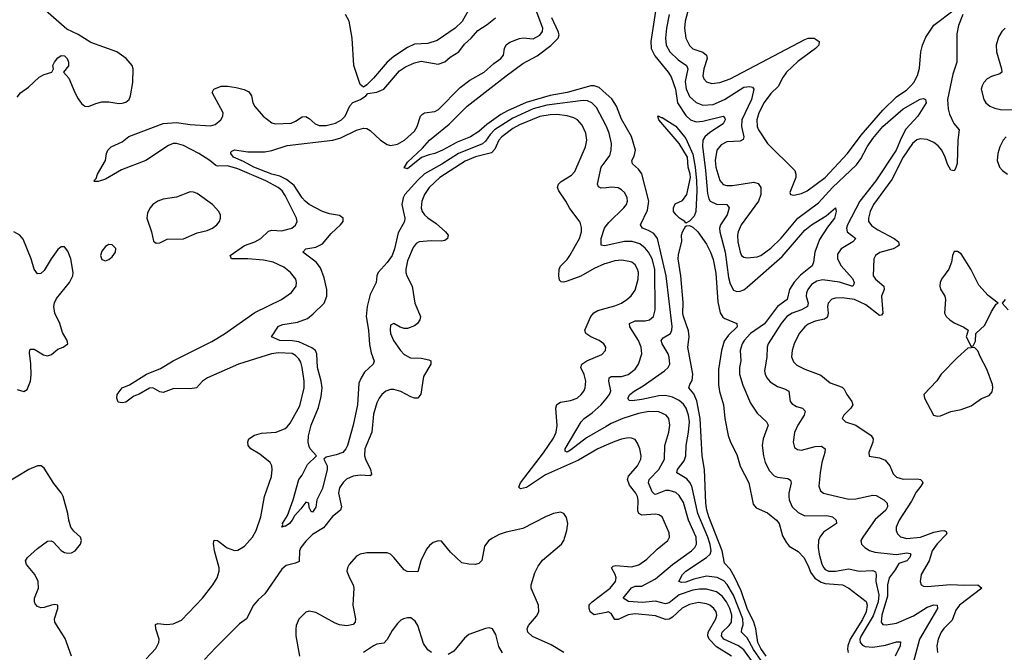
# Model space of a CAD drawing. Header units: inches. Extents: x 1550315 to 1685896, y 510706 to 640504.
# Tile 333 of 452: x 1616545 to 1622345, y 614952 to 618679. Entities that reach past the tile are written whole.
import ezdxf

# ---------------------------------------------------------------- set-up
doc = ezdxf.new("R2010")
doc.units = ezdxf.units.IN
doc.header["$MEASUREMENT"] = 0
doc.layers.add('B6611', color=7, linetype='Continuous')
doc.layers.add('B6621', color=7, linetype='Continuous')

msp = doc.modelspace()

# ---------------------------------------------------------------- linework, layer by layer
at = {"layer": 'B6611', "color": 5}
for points, elevation in [([(1620000, 618053.5), (1619942.1, 618162.1), (1619916.4, 618190), (1619890, 618201.3), (1619863.8, 618203.8), (1619650, 618176.6), (1619570, 618153.8), (1619450, 618098.7), (1619342.2, 618030), (1619316.5, 618003.5), (1619290, 617963.1), (1619272.2, 617947.8), (1619130, 617891.5), (1619032.4, 617827.6), (1618930, 617771.4), (1618890, 617734.5), (1618813.8, 617650), (1618803.7, 617630), (1618796, 617590), (1618813.9, 617510), (1618812.5, 617490), (1618775.7, 617424.3), (1618754, 617330), (1618739.1, 617290), (1618710.7, 617249.3), (1618656.6, 617190), (1618648.6, 617170), (1618646, 617130), (1618610, 617059.7), (1618591.3, 616990), (1618586.3, 616930), (1618600.1, 616850), (1618605.9, 616765.9), (1618616.3, 616716.3), (1618633.3, 616666.7), (1618628.4, 616650), (1618576.7, 616603.3), (1618556.1, 616570), (1618543.1, 616536.9), (1618535.4, 616410), (1618510, 616289.4), (1618475.5, 616170), (1618466.5, 616150), (1618448.4, 616130), (1618410, 616114.5), (1618350, 616102), (1618336.3, 616090), (1618357.1, 616050), (1618357.1, 616030), (1618330, 615917.2), (1618296.4, 615850), (1618290, 615808), (1618270, 615778), (1618262, 615782), (1618250, 615806), (1618248, 615830), (1618230, 615837.2), (1618202.4, 615797.6), (1618163.7, 615756.3), (1618151, 615730), (1618134, 615710), (1618110, 615693.2), (1618104.7, 615695.3), (1618089.6, 615689.6), (1618095.3, 615704.7), (1618093.2, 615710), (1618122.4, 615757.6), (1618156.3, 615850), (1618189.6, 615970), (1618210, 615994.8), (1618240.7, 616059.3), (1618293.2, 616110), (1618256.2, 616150), (1618250, 616164), (1618244.4, 616190), (1618246.5, 616226.5), (1618261.8, 616290), (1618305.8, 616394.2), (1618321.7, 616458.2), (1618326.9, 616510), (1618322, 616550), (1618299.3, 616630), (1618295.5, 616710), (1618287.9, 616730), (1618266.4, 616746.4), (1618190, 616781), (1618150, 616787.5), (1618078, 616790), (1618029.3, 616810), (1618070, 616873), (1618096.1, 616883.9), (1618182.1, 616897.9), (1618240.6, 616919.4), (1618274.7, 616945.3), (1618338.4, 617010), (1618354.5, 617050), (1618353.6, 617090), (1618338, 617158), (1618316.4, 617216.4), (1618291.6, 617251.6), (1618213, 617310), (1618230.8, 617329.2), (1618290, 617338.4), (1618330, 617358.3), (1618380.5, 617419.5), (1618434.8, 617470), (1618449.8, 617490), (1618451.6, 617510), (1618430, 617525.3), (1618370, 617535.2), (1618330, 617548.8), (1618250.8, 617590), (1618226, 617610), (1618210, 617629.8), (1618162, 617702), (1618117.8, 617737.8), (1618076.9, 617756.9), (1618029.8, 617770), (1617924.8, 617810), (1617864.4, 617844.4), (1617804.4, 617870), (1617788.2, 617890), (1617790, 617898), (1617794.5, 617905.5), (1617810, 617912), (1617890, 617900.4), (1617990, 617901.3), (1618030, 617909.2), (1618121.8, 617938.2), (1618389.9, 617970.1), (1618437.2, 617982.8), (1618530, 618028), (1618570, 618040.7), (1618590, 618038.7), (1618610, 618026.6), (1618670.9, 617970), (1618710, 617943.4), (1618730, 617938.1), (1618770, 617946.8), (1618811.6, 617970), (1618870, 618022.9), (1618887, 618050), (1618906.8, 618110), (1618918.1, 618121.9), (1618930, 618130.2), (1618990, 618137.7), (1619013.1, 618150), (1619139.5, 618280.5), (1619197.6, 618322.4), (1619281.4, 618370), (1619337.9, 618422.1), (1619379.7, 618450), (1619395.6, 618470), (1619401.5, 618510), (1619410, 618531.6), (1619432.9, 618547.1), (1619490, 618568.3), (1619511.5, 618571.5), (1619570, 618567.3), (1619610, 618588.5), (1619624.1, 618610), (1619626.2, 618630), (1619552.8, 618830)], 560), ([(1616530, 618222), (1616550, 618247.9), (1616597.9, 618282.1), (1616659.9, 618340.1), (1616690, 618356.1), (1616734, 618370), (1616744.5, 618390), (1616740.5, 618410), (1616749.8, 618430), (1616770, 618455.3), (1616790, 618468.7), (1616810, 618466.4), (1616824.9, 618450), (1616833.8, 618430), (1616832.6, 618407.4), (1616804, 618370), (1616835.7, 618335.7), (1616870, 618250.4), (1616890, 618213.4), (1616910, 618186), (1616930, 618170.3), (1616950, 618167.6), (1616993.8, 618186.2), (1617030, 618195.3), (1617070, 618194.6), (1617130, 618184.8), (1617150, 618186.5), (1617170, 618192.8), (1617190.4, 618209.6), (1617198.7, 618230), (1617211.8, 618310), (1617214, 618390), (1617207.4, 618410), (1617173.3, 618450), (1617116.9, 618490), (1616965, 618545), (1616890, 618591.6), (1616824, 618624), (1616650, 618775.2)], 620), ([(1619209, 618770), (1619151.3, 618668.7), (1619111.3, 618628.7), (1619004, 618556), (1618950, 618539.7), (1618870, 618535.1), (1618830, 618514.7), (1618750, 618462.4), (1618710, 618429.6), (1618630, 618335.1), (1618590, 618295.3), (1618570, 618282), (1618550, 618298), (1618513.7, 618410), (1618504, 618570), (1618486.2, 618670), (1618464, 618710)], 580), ([(1617290, 614914.2), (1617346.4, 614973.6), (1617365, 615010), (1617366.6, 615030), (1617346.6, 615090), (1617344.6, 615115.4), (1617358.4, 615121.6), (1617410, 615116.6), (1617450, 615119), (1617497.8, 615142.2), (1617623, 615270), (1617683.4, 615350), (1617707.9, 615390), (1617720.5, 615430), (1617720.2, 615450), (1617693.7, 615550), (1617687.6, 615592.4), (1617690, 615612.4), (1617710, 615610.2), (1617766.7, 615566.7), (1617810, 615551.9), (1617830, 615554.5), (1617870, 615577), (1617916.7, 615630), (1617938.2, 615670), (1617964.9, 615750), (1617987.8, 615870), (1618028.5, 615988.5), (1618031.9, 616030), (1618029.7, 616050), (1618021.1, 616070), (1617960, 616120), (1617907.8, 616150), (1617891.3, 616170), (1617888.3, 616191.7), (1617895.1, 616210), (1617928.3, 616231.7), (1617970, 616242.7), (1618056, 616250), (1618109.5, 616270), (1618120.4, 616279.6), (1618138.2, 616301.8), (1618195.3, 616404.7), (1618220.2, 616510), (1618220.4, 616550), (1618209.1, 616629.1), (1618200.9, 616660.9), (1618190, 616681.6), (1618170, 616700.9), (1618150, 616711.7), (1618070, 616716.8), (1618028.7, 616711.3), (1617834, 616650), (1617651.5, 616570), (1617623.2, 616550), (1617586.7, 616510), (1617550, 616504.1), (1617453.5, 616506.5), (1617390, 616483.4), (1617370, 616487), (1617330, 616510.7), (1617310, 616508.7), (1617250, 616473.6), (1617218.5, 616461.5), (1617170, 616426.2), (1617150, 616421.3), (1617125.4, 616425.4), (1617117.6, 616450), (1617120.5, 616470), (1617150, 616510.2), (1617192.8, 616527.2), (1617292.3, 616590), (1617375.4, 616624.6), (1617450, 616670.1), (1617677.6, 616782.4), (1617751.5, 616828.5), (1617930, 616955), (1618087.8, 617030), (1618147.3, 617072.7), (1618173.6, 617110), (1618176.3, 617130), (1618171.3, 617150), (1618141.3, 617190), (1618101.1, 617221.1), (1618037.6, 617250), (1617982.3, 617262.3), (1617889, 617271), (1617794, 617270), (1617786, 617290), (1617870, 617349.5), (1617930, 617370.6), (1617965.7, 617390), (1618010, 617432.5), (1618030, 617438.7), (1618090, 617435.2), (1618133.5, 617446.5), (1618148.1, 617451.9), (1618170.7, 617469.3), (1618180.5, 617490), (1618176.4, 617510), (1618110, 617642.5), (1618090.9, 617670), (1618067.9, 617690), (1617994.4, 617730), (1617830, 617801), (1617770, 617817.5), (1617710, 617817.1), (1617700.8, 617820.8), (1617665.6, 617850), (1617600.2, 617890), (1617510, 617938.1), (1617470, 617950.3), (1617450, 617949.1), (1617421.2, 617938.8), (1617288.7, 617850), (1617144.4, 617795.6), (1617050, 617739.8), (1617006.8, 617726.8), (1616986.3, 617726.3), (1616982, 617730), (1616995.5, 617744.5), (1617004.2, 617770), (1617051.2, 617850), (1617057.6, 617890), (1617065.6, 617910), (1617084.7, 617930), (1617150, 617959.6), (1617188.2, 617991.8), (1617390, 618066.8), (1617470, 618073.3), (1617550, 618060.9), (1617670, 618054.6), (1617697.4, 618062.6), (1617730.9, 618090), (1617742.4, 618110), (1617743.5, 618130), (1617678.5, 618250), (1617689.9, 618270.1), (1617732.8, 618287.2), (1617770, 618288.3), (1617820, 618280), (1617867.4, 618267.4), (1617894.4, 618254.4), (1617910.2, 618230.2), (1617919, 618190), (1617930, 618168.8), (1617980.3, 618110), (1618031.1, 618071.1), (1618050, 618066.2), (1618144, 618070), (1618170, 618080.7), (1618210, 618106), (1618230, 618108.4), (1618250, 618097.6), (1618285.3, 618065.3), (1618310, 618055.9), (1618350, 618055.3), (1618406, 618070), (1618441, 618090), (1618462, 618110), (1618489.2, 618170.8), (1618508.6, 618191.4), (1618552.7, 618210), (1618584, 618230), (1618596, 618244), (1618650, 618252.2), (1618689.4, 618270), (1618782.4, 618377.6), (1618817.8, 618402.2), (1618870, 618425.3), (1618910, 618434), (1619010, 618417.6), (1619050, 618430.5), (1619081.8, 618458.2), (1619131.5, 618490), (1619165.8, 618534.2), (1619204.2, 618570), (1619243.6, 618616.4), (1619298.9, 618650), (1619347.1, 618690)], 580), ([(1620000, 618243.4), (1619959.1, 618279.1), (1619930, 618288.8), (1619910, 618289.5), (1619770, 618249.4), (1619670, 618233.5), (1619527.8, 618192.2), (1619417.9, 618142.1), (1619380.2, 618119.8), (1619297.6, 618062.4), (1619250, 618021.1), (1619201.5, 617990), (1619121.7, 617958.3), (1619036.4, 617910), (1618990.7, 617890), (1618956.7, 617883.3), (1618913, 617867), (1618830, 617800.9), (1618810, 617806), (1618830, 617839.1), (1618917.6, 617922.4), (1618959.8, 617970), (1619075.8, 618064.2), (1619181.4, 618170), (1619410, 618348.8), (1619510, 618421), (1619594.2, 618465.8), (1619673.1, 618526.9), (1619716.7, 618570), (1619722.2, 618590), (1619717.5, 618610), (1619679.5, 618690)], 540), ([(1620000, 617243.7), (1619990, 617240.8), (1619930, 617213.7), (1619850, 617168.5), (1619770, 617139.3), (1619750, 617133.3), (1619734.3, 617134.3), (1619724.9, 617144.9), (1619720.7, 617170), (1619724, 617210), (1619730, 617228), (1619770, 617266), (1619786.6, 617290), (1619841.9, 617390), (1619854.1, 617430), (1619855.1, 617455.1), (1619845.9, 617485.9), (1619785.9, 617565.9), (1619762.5, 617610), (1619721.8, 617670), (1619714, 617690), (1619719.8, 617710), (1619734.7, 617725.3), (1619796.3, 617763.7), (1619816.1, 617783.9), (1619878.5, 617930), (1619885.2, 617970), (1619879.5, 618010), (1619858.1, 618058.1), (1619830.8, 618090), (1619810, 618101.6), (1619770, 618113.7), (1619710, 618121), (1619670, 618119.7), (1619609.4, 618109.4), (1619490, 618060.4), (1619450, 618038), (1619384.6, 617990), (1619366.7, 617970), (1619343.6, 617916.4), (1619325.4, 617894.6), (1619230, 617870.3), (1619170, 617846.4), (1619020.9, 617750), (1618956.6, 617690), (1618930.1, 617650), (1618914.4, 617610), (1618910.9, 617570), (1618916.8, 617550), (1618930.2, 617530), (1618950, 617512.2), (1618998.6, 617478.6), (1619053.5, 617430), (1619068.4, 617410), (1619066, 617390), (1619050, 617378.7), (1619030, 617374.5), (1618970, 617377.2), (1618899.3, 617370), (1618880.3, 617359.7), (1618862.3, 617337.7), (1618830, 617258.4), (1618819.8, 617210), (1618820.6, 617190), (1618826.4, 617170), (1618857.8, 617110), (1618873, 617010), (1618905.4, 616930), (1618902.8, 616910), (1618887.7, 616890), (1618870, 616876.5), (1618830, 616860.8), (1618810, 616860.4), (1618787.4, 616867.4), (1618750, 616889.4), (1618730, 616879), (1618727.1, 616852.9), (1618730.4, 616830), (1618747.2, 616790), (1618787.7, 616730), (1618810, 616706.9), (1618847.6, 616687.6), (1618910, 616685.4), (1618955.6, 616675.6), (1618968, 616670), (1618967.4, 616650), (1618923.8, 616576.2), (1618907.3, 616472.7), (1618890.2, 616449.8), (1618870, 616449.8), (1618850, 616456.5), (1618790, 616488.1), (1618750, 616500.3), (1618730, 616499.8), (1618703, 616490), (1618677.6, 616470), (1618663.1, 616450), (1618650, 616422.7), (1618630, 616356), (1618618.7, 616250), (1618578, 616150), (1618577.2, 616110), (1618582.1, 616090), (1618612.2, 616030), (1618617.5, 616002.5), (1618609.1, 615990.9), (1618550, 615994.9), (1618510, 615989.3), (1618470, 615971.8), (1618450, 615953.2), (1618430, 615920.5), (1618423.3, 615890), (1618441.2, 615810), (1618435.9, 615790), (1618387.6, 615752.4), (1618335.3, 615684.7), (1618270, 615645.6), (1618230, 615607.7), (1618202, 615570), (1618192.9, 615550), (1618192.5, 615487.5), (1618170, 615476.8), (1618115.9, 615464.1), (1618090, 615441.1), (1617990, 615295.9), (1617950, 615261.5), (1617922.5, 615230), (1617881.9, 615150), (1617840.1, 615119.9), (1617699.8, 614980.2), (1617634.8, 614910)], 580), ([(1620000, 617689.2), (1619970, 617686.8), (1619954.1, 617694.1), (1619949.8, 617710), (1619970.4, 617809.5), (1620000, 617850.4)], 560), ([(1616530, 616499.5), (1616570, 616488.4), (1616590, 616500.7), (1616609.8, 616550.2), (1616614, 616586), (1616611.9, 616651.9), (1616603.3, 616716.7), (1616605.6, 616734.4), (1616610, 616738.4), (1616630, 616737.7), (1616685, 616705), (1616710, 616699.2), (1616732.5, 616707.5), (1616770, 616738.7), (1616802, 616750), (1616829, 616770), (1616825.2, 616790), (1616797.1, 616837.1), (1616781.7, 616890), (1616751.8, 616950), (1616746.2, 616990), (1616750, 617010.6), (1616762.9, 617037.1), (1616838.7, 617130), (1616858.7, 617170), (1616861.1, 617190), (1616845.8, 617270), (1616830, 617316.2), (1616810, 617340.5), (1616790, 617341.1), (1616770, 617325.7), (1616730, 617271.1), (1616690, 617202), (1616670, 617183.9), (1616650, 617181.5), (1616630, 617209.5), (1616613.8, 617270), (1616565.8, 617385.8), (1616547.1, 617410), (1616510, 617428.4)], 620), ([(1620000, 617349.4), (1619990, 617347.3), (1619971.1, 617351.1), (1619969.9, 617390), (1619990, 617451.3), (1620000, 617465)], 560), ([(1620000, 616171.7), (1619950, 616149.9), (1619836.2, 616083.8), (1619643.2, 615996.8), (1619530, 615923.2), (1619495.8, 615915.8), (1619485.4, 615925.4), (1619494.5, 615950), (1619630, 616126.3), (1619690, 616213.7), (1619704.7, 616250), (1619711.8, 616288.2), (1619703.8, 616390), (1619708.9, 616411.1), (1619730, 616425.1), (1619790, 616435.3), (1619829.7, 616450), (1619853.1, 616470), (1619867.7, 616490), (1619875.9, 616510), (1619880.3, 616550), (1619870, 616589.5), (1619851, 616630), (1619855.8, 616650), (1619885.1, 616670), (1619973.5, 616706.5), (1619995.6, 616730), (1619997.6, 616750), (1619987, 616770), (1619958, 616790), (1619909.8, 616809.8), (1619879.7, 616830), (1619875.1, 616850), (1619909.9, 616930.1), (1619927.4, 616952.6), (1619950, 616965.6), (1620000, 616979.3)], 580), ([(1620000, 616282.4), (1619884.5, 616215.5), (1619790, 616142.1), (1619770, 616131.3), (1619758, 616138), (1619758.8, 616150), (1619852.1, 616310), (1619869.9, 616330.1), (1619917.8, 616362.2), (1619969.9, 616410), (1620000, 616446.4)], 560), ([(1616849.8, 614930), (1616814, 615034), (1616752.4, 615130), (1616751, 615150), (1616769.5, 615210), (1616769.2, 615229.2), (1616752.9, 615232.9), (1616732, 615230), (1616690, 615215.1), (1616670, 615213.8), (1616650, 615220.9), (1616636.9, 615236.9), (1616631.8, 615250), (1616633.6, 615270), (1616656.5, 615330), (1616654, 615370), (1616634, 615410), (1616584.8, 615470), (1616579.2, 615490), (1616592.1, 615510), (1616650, 615564.2), (1616710, 615606.5), (1616730, 615608.8), (1616743.6, 615603.6), (1616790, 615552.4), (1616810, 615540.3), (1616830, 615535.3), (1616850, 615538.7), (1616871.6, 615550), (1616904.5, 615590), (1616909.4, 615610), (1616902.7, 615630), (1616864.8, 615664.8), (1616846, 615690), (1616834.3, 615730), (1616829.7, 615770), (1616801.1, 615870), (1616791.3, 615890), (1616746.2, 615946.2), (1616690, 616036.9), (1616671.6, 616050), (1616650, 616049.8), (1616599, 616030), (1616470, 615950.6)], 620), ([(1619750, 614951.3), (1619676.7, 614996.7), (1619565.4, 615045.4), (1619538.9, 615070), (1619534.8, 615090), (1619542.7, 615110), (1619590, 615164.6), (1619603.5, 615190), (1619602, 615230), (1619557.8, 615330), (1619557.8, 615350), (1619579.5, 615420.5), (1619599.9, 615460.1), (1619625.2, 615494.8), (1619737.4, 615590), (1619749.7, 615610), (1619768, 615670), (1619773.7, 615710), (1619766.6, 615746.6), (1619750, 615769.4), (1619730, 615778.4), (1619690, 615769.7), (1619642, 615750), (1619510, 615681.6), (1619410, 615660.7), (1619370, 615646.3), (1619330, 615625.3), (1619308, 615610), (1619283.6, 615576.4), (1619267, 615493), (1619250, 615475.1), (1619230.3, 615469.7), (1619190, 615470.9), (1619150, 615479.7), (1619082.9, 615542.9), (1619030, 615607.3), (1619010, 615609.6), (1618980.6, 615599.4), (1618958.5, 615581.4), (1618940.9, 615559.1), (1618907.9, 615490), (1618890, 615426), (1618827.3, 615427.3), (1618810, 615438.5), (1618750, 615511.2), (1618730, 615529.7), (1618710, 615538), (1618590, 615538.4), (1618550, 615530.7), (1618530, 615518.7), (1618486.5, 615470), (1618476, 615450), (1618472, 615430), (1618487.2, 615390), (1618509.1, 615350), (1618513.8, 615330), (1618507.3, 615230), (1618522.8, 615150), (1618520.9, 615130), (1618510, 615115.1), (1618471.5, 615108.5), (1618430, 615114.5), (1618403.6, 615123.6), (1618290, 615187), (1618250, 615194.8), (1618230, 615188.4), (1618190, 615147.6), (1618174.4, 615110), (1618171.3, 615090), (1618172.1, 615050), (1618193.4, 614930)], 620), ([(1620000, 615187.5), (1619930, 615172.7), (1619906, 615190), (1619899.5, 615210), (1619899.5, 615230), (1619904.2, 615235.8), (1619917.3, 615250), (1620000, 615312.5)], 580), ([(1618971.5, 614951.5), (1618950, 614966.6), (1618924.8, 615004.8), (1618890.7, 615110), (1618875.5, 615135.5), (1618850, 615154.2), (1618830, 615155.9), (1618806.4, 615150), (1618790, 615141.4), (1618770, 615122.3), (1618739.6, 615080.3), (1618710, 615027.3), (1618690, 615006), (1618650, 614999.7), (1618630, 614990.8), (1618570.2, 614950)], 640), ([(1619388.6, 614948.6), (1619366.9, 614986.9), (1619350, 615057.2), (1619329.6, 615089.6), (1619310, 615095.6), (1619290, 615091.8), (1619190, 615057), (1619164.8, 615035.2), (1619102.2, 614957.8), (1619070, 614938.7)], 640)]:
    msp.add_lwpolyline(points, dxfattribs=dict(at, elevation=elevation))
at = {"layer": 'B6611', "color": 5, "elevation": 620}
for points in [[(1617550, 617664.4), (1617470, 617633.7), (1617390, 617621), (1617358.4, 617610), (1617330.3, 617590), (1617313.1, 617570), (1617299.2, 617540.8), (1617294.9, 617510), (1617321.7, 617430), (1617334.2, 617374.2), (1617350, 617362.4), (1617370, 617364.2), (1617413.4, 617386.6), (1617510, 617388.2), (1617590, 617423.5), (1617650, 617437), (1617681.5, 617450), (1617707.1, 617470), (1617721.5, 617490), (1617728, 617510), (1617727.9, 617527.9), (1617719.2, 617550), (1617681, 617590), (1617590, 617654.6), (1617570, 617662.9)], [(1617070, 617355.1), (1617050, 617342.9), (1617030, 617316), (1617022.4, 617290), (1617030, 617266.8), (1617050, 617259.1), (1617070, 617266), (1617090, 617283), (1617109.5, 617310), (1617111.3, 617331.3), (1617090, 617353.6)]]:
    msp.add_lwpolyline(points, close=True, dxfattribs=at)
at = {"layer": 'B6621', "color": 5}
for points, elevation in [([(1620290, 618729.2), (1620262.1, 618550), (1620265.5, 618510), (1620287.1, 618467.1), (1620365.3, 618370), (1620381.9, 618341.9), (1620408.2, 618270), (1620420.1, 618190), (1620470, 618115.3), (1620496, 618090), (1620530, 618076.6), (1620570, 618080.7), (1620690, 618111.6), (1620699.2, 618099.2), (1620700.6, 618090), (1620690, 618066.2), (1620610, 618014.1), (1620581.8, 617990), (1620568.8, 617970), (1620566.6, 617933.4), (1620585.6, 617790), (1620596.2, 617656.2), (1620604, 617624), (1620613.4, 617610), (1620650, 617593.2), (1620710.5, 617590), (1620724, 617570), (1620713, 617530), (1620673.9, 617470), (1620668.1, 617450), (1620669.2, 617430), (1620701.5, 617310), (1620720.9, 617160.9), (1620730, 617123.1), (1620750, 617084.7), (1620770, 617077.7), (1620790, 617080.1), (1620810, 617088.4), (1620830, 617104.2), (1621036.8, 617283.2), (1621170, 617439.2), (1621210, 617471.3), (1621296.7, 617523.3), (1621350.4, 617570.4), (1621355.2, 617550), (1621345.6, 617510), (1621302.9, 617457.1), (1621256.6, 617383.4), (1621229.6, 617310), (1621221.6, 617250), (1621214, 617230), (1621145.5, 617174.5), (1621106.9, 617133.1), (1621080.7, 617090), (1621065.8, 617030), (1621010, 616989.9), (1620931.7, 616888.3), (1620850.1, 616830), (1620813.1, 616790), (1620801.2, 616770), (1620790.1, 616730), (1620793.4, 616670), (1620785.3, 616630), (1620785.9, 616590), (1620805.8, 616525.8), (1620850, 616420.3), (1620890, 616361.3), (1620944, 616310), (1620953.6, 616290), (1620925.2, 616210), (1620918.6, 616170), (1620926.3, 616110), (1620937, 616070), (1620961.3, 616021.3), (1620990, 615992), (1621010, 615984), (1621070, 615975.8), (1621086, 615966), (1621089, 615950), (1621075.5, 615890), (1621075.3, 615870), (1621078, 615850), (1621096.3, 615810), (1621130, 615774.8), (1621170, 615756.4), (1621299, 615759), (1621332.4, 615750), (1621353.7, 615730), (1621355.8, 615710), (1621280.5, 615659.5), (1621257.8, 615630), (1621250.6, 615610), (1621248.8, 615570), (1621254.3, 615530), (1621270, 615471.6), (1621281.5, 615450), (1621290, 615439.8), (1621310, 615429.2), (1621350, 615430.1), (1621430, 615444.2), (1621490, 615431), (1621570, 615433.4), (1621585.9, 615425.9), (1621590.6, 615410.6), (1621587.7, 615370), (1621606.3, 615290), (1621602, 615250), (1621572.4, 615167.6), (1621501.8, 615050), (1621494.8, 615030), (1621495.4, 615010), (1621510, 614993.5), (1621526.4, 614986.4), (1621570, 614982.1), (1621645.4, 614994.6), (1621710, 615013.8), (1621733, 615013), (1621731.2, 614990), (1621701.8, 614930)], 540), ([(1620370.8, 618710.8), (1620354.4, 618630), (1620349.1, 618570), (1620353.6, 618530), (1620375.3, 618490), (1620423.2, 618443.2), (1620474, 618410), (1620480.1, 618390), (1620465.1, 618314.9), (1620471.1, 618271.1), (1620490, 618227.7), (1620530, 618191.6), (1620570, 618176.4), (1620630, 618180.3), (1620696.2, 618210), (1620810, 618281.5), (1620846.2, 618286.2), (1620862.5, 618282.5), (1620868.7, 618270), (1620855.5, 618210), (1620798.7, 618090), (1620797.9, 618050), (1620811.2, 617990), (1620807.4, 617972.6), (1620790, 617963), (1620710, 617959.1), (1620677.1, 617942.9), (1620652.1, 617910), (1620641.5, 617850), (1620646.5, 617810), (1620670, 617732), (1620689.2, 617709.2), (1620710, 617703.2), (1620743.3, 617703.3), (1620870, 617722.9), (1620895, 617715), (1620910.8, 617690.8), (1620911.8, 617650), (1620897, 617610), (1620794.8, 617470), (1620776.8, 617430), (1620772.8, 617410), (1620775.6, 617370), (1620788.9, 617310), (1620798, 617290), (1620810, 617279.4), (1620830, 617276), (1620890, 617282.7), (1620910, 617290.1), (1620970, 617332.5), (1621030, 617391.2), (1621129.3, 617510.7), (1621250, 617600.1), (1621332.1, 617690), (1621475.2, 617824.8), (1621500.6, 617859.4), (1621537.9, 617930), (1621570, 617979.4), (1621630, 618050.7), (1621750, 618154.5), (1621850, 618211.4), (1621870, 618215.5), (1621881, 618210), (1621884, 618190), (1621835.5, 618110), (1621765.4, 618034.6), (1621737.8, 617982.2), (1621708.3, 617910), (1621587.7, 617730), (1621493.3, 617610), (1621420.6, 617470), (1621415.4, 617450), (1621419.8, 617430), (1621470.3, 617390), (1621452.9, 617370), (1621383.6, 617330), (1621363.1, 617296.9), (1621361.5, 617270), (1621383.2, 617230), (1621450, 617154.3), (1621461.6, 617130), (1621459.4, 617120.6), (1621452.2, 617110), (1621446, 617110), (1621373.7, 617133.7), (1621273.4, 617146.6), (1621240.9, 617139.1), (1621210, 617118.6), (1621187.4, 617090), (1621179.2, 617070), (1621177.4, 617050), (1621189.5, 617010), (1621185.5, 616990), (1621151.3, 616970), (1621095.8, 616950), (1621064, 616930), (1621030, 616888.9), (1620953.7, 616770), (1620947.5, 616750), (1620946.4, 616690), (1620932.1, 616610), (1620935.5, 616590), (1620945.5, 616570), (1620966.4, 616546.4), (1621010, 616517.7), (1621050, 616505.2), (1621075.2, 616490), (1621083.2, 616430), (1621095.8, 616415.8), (1621120.9, 616400.9), (1621155.5, 616390), (1621172.3, 616372.3), (1621165.2, 616350), (1621128.6, 616290), (1621110, 616246.6), (1621100.7, 616190), (1621110, 616159.3), (1621126.4, 616146.4), (1621150, 616143.8), (1621230, 616164.1), (1621267.5, 616167.5), (1621289.1, 616150), (1621288.5, 616130), (1621269.5, 616070), (1621259.4, 616010), (1621252.4, 615930), (1621263, 615903), (1621280.5, 615890), (1621302.8, 615882.8), (1621430, 615853.8), (1621470, 615855.8), (1621570, 615877.1), (1621590, 615876.5), (1621635.8, 615850), (1621655.2, 615830), (1621656.3, 615810), (1621646.8, 615790), (1621585.2, 615734.8), (1621511.3, 615630), (1621499.5, 615610), (1621504.4, 615590), (1621523.1, 615570), (1621550, 615552.4), (1621582.9, 615542.9), (1621690.7, 615529.3), (1621710, 615528.3), (1621770, 615537.8), (1621790, 615534.7), (1621794.3, 615530), (1621788.6, 615510), (1621770, 615491.4), (1621724.4, 615475.6), (1621702.9, 615437.1), (1621666.8, 615390), (1621657.2, 615350), (1621656.5, 615283.5), (1621624.1, 615170), (1621619.3, 615130), (1621630, 615116.5), (1621650, 615113.2), (1621710, 615124.6), (1621810, 615167.1), (1621890, 615218.8), (1621930, 615231.3), (1621950.3, 615230), (1621951.1, 615210), (1621845.4, 615030), (1621807.3, 614890)], 560), ([(1620480.7, 618730), (1620466, 618670), (1620462, 618630), (1620470.1, 618570), (1620490, 618527.5), (1620510, 618508.2), (1620568.8, 618488.8), (1620591.6, 618470), (1620594, 618450), (1620574.4, 618390), (1620569, 618349), (1620574.7, 618330), (1620590, 618312.3), (1620622.5, 618302.5), (1620669.3, 618309.3), (1620730, 618331.3), (1621170, 618563.5), (1621190, 618570.1), (1621224.7, 618570), (1621254.6, 618550), (1621252.9, 618530), (1621232.9, 618510), (1621128, 618432), (1621062.3, 618370), (1621040.6, 618339.4), (1621013.7, 618286.3), (1620970, 618243.9), (1620930, 618190.6), (1620900.1, 618130), (1620887.4, 618090), (1620889.1, 618050), (1620896.8, 618030), (1620950, 617949), (1621111.7, 617790), (1621117.7, 617770), (1621116.1, 617750), (1621082, 617662), (1621084.7, 617650), (1621106.1, 617646.1), (1621150, 617654.3), (1621183.6, 617670), (1621290, 617748.9), (1621420.9, 617890), (1621501.1, 617998.9), (1621630, 618147), (1621710, 618223.8), (1621770, 618266.7), (1621794.3, 618290), (1621811.3, 618310), (1621833.6, 618350), (1621845.7, 618394.3), (1621853.3, 618490), (1621862.8, 618530), (1621883.7, 618576.3), (1621910, 618618.5), (1621930, 618646.4), (1622050, 618737.8)], 580), ([(1622101.6, 618710), (1622075.8, 618644.2), (1622064.7, 618595.3), (1622065.5, 618430), (1622041.9, 618358.1), (1622011.3, 618210), (1622014.3, 618154.3), (1622022.4, 618122.4), (1622046.9, 618066.9), (1622078.5, 618030), (1622070.9, 617970), (1622067.2, 617832.8), (1622057.8, 617802.2), (1622050, 617789.6), (1622030, 617793.5), (1622010, 617828.5), (1621996.9, 617870), (1621976.2, 617910), (1621955.5, 617935.5), (1621930, 617956.3), (1621890, 617974.1), (1621850, 617977.3), (1621828.9, 617971.1), (1621803.3, 617950), (1621750.1, 617870), (1621682.7, 617737.3), (1621575, 617590), (1621554.7, 617550), (1621544.1, 617510), (1621545.1, 617490), (1621564.3, 617464.3), (1621600.5, 617440.5), (1621697.1, 617390), (1621722.7, 617370), (1621725.2, 617350), (1621716.8, 617343.2), (1621690.5, 617329.5), (1621612.3, 617307.7), (1621587.2, 617290), (1621576.9, 617270), (1621573.2, 617170), (1621586.9, 617150), (1621635.5, 617110), (1621638.2, 617090), (1621622.5, 617050), (1621630, 616949.3), (1621621.7, 616938.3), (1621610, 616935.7), (1621530, 616998.8), (1621463, 617030), (1621390, 617040.2), (1621350, 617038), (1621330, 617032.2), (1621306.8, 617010), (1621302.6, 616990), (1621306.9, 616950), (1621303.5, 616930), (1621297.5, 616922.5), (1621285.6, 616914.4), (1621230, 616902.4), (1621190, 616884.9), (1621169.3, 616870), (1621136.3, 616830), (1621106.6, 616770), (1621095.8, 616730), (1621092, 616692), (1621102.7, 616662.7), (1621123.3, 616643.2), (1621170, 616620.2), (1621264.3, 616584.3), (1621318.9, 616538.9), (1621390, 616514), (1621402.6, 616502.6), (1621418.2, 616470), (1621446, 616430), (1621452.6, 616410), (1621441.7, 616390), (1621399.5, 616350), (1621390.5, 616330), (1621410.3, 616310.3), (1621470, 616290.2), (1621561.7, 616230), (1621572.3, 616210), (1621570.2, 616190.2), (1621546.4, 616130), (1621548.3, 616108.3), (1621610, 616098), (1621643.1, 616083.1), (1621670, 616050.3), (1621690, 616003.7), (1621710, 615983.2), (1621750, 615972.7), (1621833.5, 615973.5), (1621851, 615970), (1621861.1, 615961.1), (1621864.9, 615950), (1621853.6, 615930), (1621825, 615895), (1621797.8, 615842.2), (1621725.2, 615730), (1621708.4, 615690), (1621708.1, 615670), (1621715.2, 615650), (1621732.9, 615632.9), (1621770, 615622.5), (1621851.5, 615630), (1621930, 615659.4), (1621968.5, 615668.5), (1621991, 615670), (1622002.8, 615662.8), (1622005.5, 615650), (1621949.3, 615590.7), (1621920.9, 615550), (1621903.2, 615490), (1621855.5, 615410), (1621849.2, 615370), (1621855.8, 615350), (1621870, 615341.3), (1621890, 615338.9), (1622027.6, 615352.4), (1622110, 615347.4), (1622189.2, 615349.2), (1622211.7, 615330), (1622080.5, 615230), (1622060.3, 615199.7), (1622038.2, 615141.8), (1621987.9, 615092.1), (1621973.1, 615070), (1621955.8, 615030), (1621947.7, 614990), (1621950.9, 614950)], 580), ([(1622350, 618629.8), (1622330.1, 618609.9), (1622310, 618576.3), (1622296.8, 618530), (1622298.5, 618490), (1622329.3, 618390), (1622331.3, 618370), (1622319.6, 618360.3), (1622270, 618344.7), (1622244.2, 618330), (1622224.3, 618310), (1622213.7, 618290), (1622209.4, 618270), (1622225, 618210), (1622237.1, 618190), (1622259.7, 618170), (1622290, 618157.1), (1622330, 618148.9), (1622450.5, 618150.5)], 620), ([(1620917.7, 614897.7), (1620867.8, 614967.8), (1620830, 615037.3), (1620797.6, 615070), (1620798.7, 615090), (1620807, 615113), (1620804, 615150), (1620750, 615289.3), (1620711.8, 615351.8), (1620692.8, 615372.8), (1620652.8, 615392.8), (1620590, 615399.9), (1620516.6, 615383.4), (1620470, 615365.8), (1620443.4, 615363.4), (1620428.8, 615370), (1620449.9, 615410), (1620470, 615429.4), (1620590.6, 615510), (1620612.6, 615530), (1620618.7, 615550), (1620612.9, 615587.1), (1620599.3, 615630), (1620538.9, 615770), (1620505.4, 615930), (1620493.3, 615953.3), (1620474.7, 615974.7), (1620415.3, 616010), (1620419.1, 616030), (1620459.7, 616080.3), (1620468.3, 616110), (1620470.4, 616170), (1620485.5, 616250), (1620489.9, 616310), (1620484.7, 616350), (1620470.8, 616390.8), (1620454.7, 616414.7), (1620430, 616436.4), (1620390, 616454.9), (1620350, 616464.2), (1620310, 616463.6), (1620210, 616441.1), (1620153.3, 616433.3), (1620135.9, 616435.9), (1620128.4, 616448.4), (1620139.7, 616470), (1620164.8, 616490), (1620218.7, 616521.3), (1620344.2, 616610), (1620365.6, 616630), (1620374, 616650), (1620371.3, 616690), (1620364.5, 616710), (1620329.9, 616770), (1620323.7, 616790), (1620335.4, 616804.6), (1620378.5, 616830), (1620387.2, 616850), (1620388.8, 616871.2), (1620353.5, 617170), (1620302.7, 617390), (1620279.8, 617419.8), (1620250, 617436.9), (1620214.3, 617450), (1620202.3, 617470), (1620243.4, 617556.6), (1620251.5, 617610), (1620210.3, 617770.3), (1620190, 617798.2), (1620154.3, 617830), (1620151.1, 617850), (1620164.6, 617875.4), (1620172.9, 617910), (1620149.8, 617990.2), (1620090, 618093.5), (1620060.1, 618170), (1620033.9, 618213.9), (1620000, 618243.4)], 540), ([(1620000, 617850.4), (1620020.8, 617879.2), (1620029.9, 617910), (1620031.9, 617950), (1620017.9, 618010), (1620001.9, 618050), (1620000, 618053.5)], 560), ([(1622355, 617990), (1622338.9, 617970), (1622317.8, 617930), (1622306.1, 617890), (1622303.2, 617850), (1622317.1, 617810), (1622335.2, 617790), (1622363.5, 617770)], 620), ([(1620000, 617465), (1620014.7, 617485.3), (1620104.5, 617570), (1620119.8, 617590), (1620126.2, 617610), (1620123.9, 617630), (1620110, 617658.7), (1620090, 617677.7), (1620070, 617688.5), (1620031.6, 617691.6), (1620000, 617689.2)], 560), ([(1620942.1, 614930), (1620910, 614975.2), (1620893.9, 615010), (1620882.4, 615090), (1620870.6, 615130), (1620830.6, 615210), (1620794.3, 615314.3), (1620756.2, 615396.2), (1620730, 615442.4), (1620697.4, 615477.4), (1620683.7, 615550), (1620603.9, 615750), (1620592.2, 615790), (1620586.9, 615830), (1620578.3, 616030), (1620565, 616110), (1620554.5, 616330), (1620534.1, 616434.1), (1620515.4, 616475.4), (1620487.1, 616510), (1620492.4, 616530), (1620506.5, 616553.5), (1620510.5, 616590), (1620480.7, 616750), (1620488.2, 616810), (1620485.7, 616845.7), (1620454.6, 616930), (1620452.3, 616947.7), (1620452.7, 617012.7), (1620440.5, 617170), (1620424.5, 617270), (1620425.6, 617294.4), (1620445.6, 617374.4), (1620442.7, 617410), (1620449.8, 617430), (1620470, 617464), (1620474.8, 617465.2), (1620490, 617466.5), (1620510, 617457.8), (1620539.7, 617430), (1620590, 617357.1), (1620614.9, 617310), (1620630, 617266), (1620645.6, 617185.6), (1620657.5, 617017.5), (1620671.6, 616951.6), (1620687.3, 616927.3), (1620698.7, 616918.7), (1620770.5, 616890), (1620771.2, 616870), (1620719.5, 616820.5), (1620694, 616786), (1620679.6, 616730), (1620662.5, 616617.5), (1620661, 616530), (1620668, 616488), (1620690.2, 616410), (1620698.5, 616330), (1620718.7, 616230), (1620732, 616190), (1620770, 616117.3), (1620788.2, 616048.2), (1620839.6, 615950), (1620865.1, 615825.1), (1620883, 615803), (1620950, 615774.4), (1621004, 615730), (1621018.5, 615710), (1621039, 615639), (1621060.8, 615600.8), (1621078.3, 615578.3), (1621130, 615545.3), (1621164.4, 615510), (1621190, 615461.1), (1621203.7, 615423.7), (1621228.1, 615388.1), (1621265.3, 615365.3), (1621290, 615358), (1621392.2, 615350), (1621428.8, 615330), (1621531.8, 615251.8), (1621537, 615230), (1621530.4, 615190), (1621510, 615145.8), (1621437.3, 615030), (1621423.3, 614990), (1621420.5, 614970), (1621424.5, 614950)], 520), ([(1620000, 616446.4), (1620019.6, 616470), (1620027.1, 616492.8), (1620014.7, 616550), (1620016.8, 616570), (1620030, 616576.8), (1620090, 616577.3), (1620130, 616588.7), (1620170, 616621.2), (1620190.9, 616649.1), (1620210.7, 616710), (1620206.8, 616750), (1620191.3, 616790), (1620138.4, 616870), (1620137.7, 616890), (1620170, 616905.3), (1620230, 616905.1), (1620255.6, 616910), (1620278.4, 616930), (1620287.7, 616970), (1620285.7, 617210), (1620270.3, 617270), (1620249.2, 617310), (1620230, 617332.9), (1620197.8, 617357.8), (1620152.7, 617372.7), (1620107.5, 617372.5), (1620000, 617349.4)], 560), ([(1620000, 616979.3), (1620050, 616992.9), (1620090.4, 617009.6), (1620122.3, 617030), (1620147.6, 617052.4), (1620170, 617086), (1620189.2, 617150), (1620189.9, 617190), (1620184.7, 617210), (1620170, 617235.5), (1620151, 617250), (1620135.4, 617255.4), (1620090, 617261.8), (1620050, 617258.1), (1620000, 617243.7)], 580), ([(1622351, 617030), (1622332, 617010), (1622367.3, 616970)], 620), ([(1620865.7, 614890), (1620810, 614967.2), (1620779.5, 614990), (1620693.6, 615030), (1620678.4, 615050), (1620683.4, 615070), (1620724.7, 615110), (1620737.3, 615130), (1620740.6, 615170), (1620728.9, 615210), (1620709.1, 615250), (1620682.8, 615282.8), (1620650, 615308), (1620590, 615324.4), (1620550, 615324.4), (1620510, 615317.4), (1620430.2, 615290), (1620370, 615243.4), (1620350, 615237.6), (1620290, 615252.5), (1620213.8, 615246.2), (1620130.6, 615250.6), (1620101, 615270), (1620150, 615332.8), (1620170, 615341.7), (1620210, 615341.3), (1620290, 615384.8), (1620391.2, 615470), (1620501.8, 615550), (1620522.7, 615570), (1620532.1, 615590), (1620529.4, 615630), (1620484, 615730), (1620454.5, 615834.5), (1620430, 615876.5), (1620410, 615893.4), (1620370, 615906.1), (1620350, 615904.6), (1620290, 615881.6), (1620283.9, 615883.9), (1620270, 615896.9), (1620249.9, 615950), (1620253.5, 615970), (1620310.9, 616030), (1620343.2, 616090), (1620345, 616170), (1620369.9, 616250), (1620375.6, 616290), (1620369.2, 616329.2), (1620354.2, 616350), (1620310, 616369.2), (1620251, 616371), (1620190, 616359.7), (1620098, 616330), (1620030, 616299.7), (1620000, 616282.4)], 560), ([(1620000, 615312.5), (1620023.2, 615330), (1620054.2, 615370), (1620057.9, 615390), (1620053.2, 615410), (1620032.1, 615450), (1620040.6, 615459.4), (1620056.1, 615463.9), (1620150, 615455.4), (1620193.2, 615466.8), (1620239.8, 615500.2), (1620300, 615560), (1620362.9, 615610), (1620372.6, 615630), (1620370, 615656), (1620329.6, 615750), (1620310, 615762), (1620290, 615765.3), (1620210, 615759.1), (1620192.4, 615770), (1620185.5, 615785.5), (1620188.9, 615848.9), (1620183.9, 615870), (1620173.9, 615890), (1620137.3, 615937.3), (1620125.6, 615970), (1620131.3, 615990), (1620183.5, 616050), (1620203.7, 616090), (1620206.2, 616110), (1620198.4, 616150), (1620184.5, 616184.5), (1620170, 616205.6), (1620150, 616214.5), (1620130, 616215.8), (1620090, 616208), (1620050, 616193.6), (1620000, 616171.7)], 580), ([(1620738.4, 614930), (1620650, 614983.7), (1620606.8, 615030), (1620598.6, 615050), (1620600.1, 615070), (1620646.6, 615150), (1620651.1, 615170), (1620647, 615190), (1620634.1, 615210), (1620610, 615229.2), (1620590, 615237.7), (1620544.6, 615244.6), (1620490, 615233.9), (1620447.2, 615212.8), (1620390, 615159), (1620370, 615147.1), (1620350, 615144.4), (1620290, 615167.5), (1620170, 615178.6), (1620130, 615172.3), (1620070, 615144.9), (1620050, 615145), (1620030, 615180.3), (1620011.6, 615190), (1620000, 615187.5)], 580)]:
    msp.add_lwpolyline(points, dxfattribs=dict(at, elevation=elevation))
for points, elevation in [([(1620323, 618103), (1620330, 618103.8), (1620410, 618051.4), (1620470, 617979.5), (1620510, 617887.7), (1620524.2, 617810), (1620531.3, 617730), (1620533.4, 617670), (1620527.1, 617550), (1620517.5, 617522.5), (1620490, 617491.8), (1620470, 617479.6), (1620463.5, 617490), (1620431.5, 617510), (1620412.8, 617530), (1620397.2, 617550), (1620396, 617570), (1620406.1, 617593.9), (1620450, 617614), (1620474.6, 617650), (1620496.4, 617750), (1620495.3, 617770), (1620482, 617810), (1620478.8, 617870), (1620430.7, 617950.7), (1620309.7, 618090), (1620304, 618110), (1620306.6, 618113.4)], 520), ([(1622070, 617314.3), (1622050, 617313.3), (1622039.3, 617290), (1622034.4, 617250), (1622017.4, 617210), (1621975.8, 617150), (1621966.7, 617130), (1621964.9, 617110), (1621970, 617091.3), (1621994.9, 617050), (1621999.3, 617030), (1621993.4, 616950), (1622002, 616930), (1622024, 616910), (1622050, 616892.7), (1622107.3, 616867.3), (1622132, 616850), (1622121, 616810), (1622150, 616754), (1622162, 616758), (1622174.6, 616785.4), (1622178, 616830), (1622230, 616878.8), (1622270, 616960.7), (1622297.2, 617002.8), (1622308, 617010), (1622250, 617053.3), (1622195.9, 617115.9), (1622148.3, 617210), (1622090, 617299.5)], 620), ([(1622170, 616748), (1622130, 616744), (1622070, 616689.6), (1621973.4, 616590), (1621948.3, 616551.7), (1621871, 616470), (1621874, 616450), (1621927.3, 616350), (1621950, 616343), (1621970, 616344.4), (1622029.7, 616370.3), (1622090, 616382), (1622150, 616404.6), (1622210, 616447.2), (1622255.2, 616464.8), (1622273.6, 616486.4), (1622278, 616510), (1622275.1, 616530), (1622241.1, 616621.1), (1622204.5, 616690), (1622190, 616728)], 620)]:
    msp.add_lwpolyline(points, close=True, dxfattribs=dict(at, elevation=elevation))

doc.saveas('drawing.dxf')
